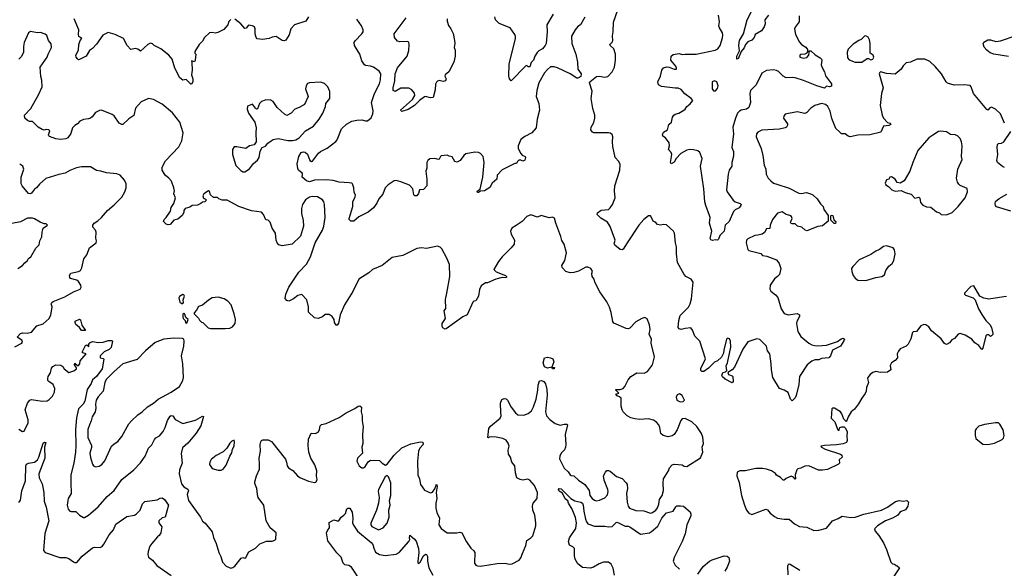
# Model space of a CAD drawing. Extents: x 2133461 to 2293071, y 753526 to 916327.
# Tile 381 of 459: x 2249625 to 2259644, y 852383 to 857967. Entities that reach past the tile are written whole.
import ezdxf

# ---------------------------------------------------------------- set-up
doc = ezdxf.new("R2010")
doc.units = 0

msp = doc.modelspace()

# ---------------------------------------------------------------- linework, layer by layer
at = {"layer": '0CON10XD'}
for points in [[(2259645, 856913), (2259605, 857008), (2259553, 857055), (2259515, 857076), (2259495, 857070), (2259475, 857048), (2259465, 857052), (2259331, 857215), (2259307, 857285), (2259296, 857296), (2259236, 857306), (2259135, 857302), (2259101, 857311), (2259065, 857322), (2259054, 857334), (2259006, 857415), (2258942, 857492), (2258885, 857542), (2258836, 857566), (2258754, 857566), (2258690, 857535), (2258645, 857528), (2258615, 857498), (2258595, 857463), (2258535, 857413), (2258445, 857421), (2258385, 857437), (2258373, 857425), (2258371, 857415), (2258412, 857275), (2258394, 857216), (2258380, 857095), (2258401, 856995), (2258414, 856965), (2258455, 856922), (2258480, 856915), (2258488, 856902), (2258469, 856891), (2258415, 856882), (2258386, 856824), (2258275, 856796), (2258155, 856791), (2258075, 856776), (2258055, 856783), (2258025, 856806), (2257986, 856806), (2257967, 856826), (2257930, 856860), (2257890, 856960), (2257872, 857035), (2257848, 857085), (2257825, 857105), (2257785, 857113), (2257715, 857094), (2257675, 857067), (2257635, 857022), (2257615, 857011), (2257535, 857029), (2257414, 857006), (2257399, 856985), (2257396, 856965), (2257437, 856907), (2257439, 856895), (2257429, 856875), (2257415, 856866), (2257355, 856852), (2257177, 856843), (2257136, 856824), (2257121, 856805), (2257118, 856775), (2257169, 856655), (2257187, 856585), (2257199, 856485), (2257217, 856445), (2257220, 856395), (2257242, 856355), (2257268, 856328), (2257297, 856305), (2257328, 856292), (2257455, 856252), (2257552, 856202), (2257582, 856198), (2257627, 856207), (2257665, 856199), (2257694, 856185), (2257741, 856145), (2257772, 856092), (2257800, 856065), (2257808, 856035), (2257850, 855975), (2257852, 855918), (2257795, 855869), (2257745, 855864), (2257635, 855820), (2257616, 855826), (2257585, 855856), (2257540, 855865), (2257515, 855890), (2257485, 855888), (2257474, 855894), (2257468, 855905), (2257487, 855945), (2257477, 855965), (2257462, 855975), (2257425, 855986), (2257385, 856010), (2257335, 855998), (2257286, 855935), (2257262, 855875), (2257258, 855842), (2257225, 855838), (2257205, 855802), (2257180, 855785), (2257135, 855773), (2257105, 855772), (2257035, 855738), (2257022, 855725), (2257018, 855695), (2257035, 855630), (2257045, 855618), (2257165, 855588), (2257185, 855567), (2257229, 855559), (2257325, 855524), (2257354, 855485), (2257369, 855435), (2257356, 855375), (2257337, 855353), (2257305, 855331), (2257260, 855265), (2257258, 855225), (2257268, 855205), (2257317, 855167), (2257339, 855139), (2257374, 855025), (2257405, 854978), (2257444, 854964), (2257535, 854977), (2257561, 854965), (2257560, 854945), (2257533, 854897), (2257529, 854875), (2257542, 854795), (2257575, 854744), (2257655, 854674), (2257685, 854658), (2257715, 854650), (2257745, 854647), (2257835, 854656), (2257948, 854692), (2257985, 854720), (2258005, 854727), (2258018, 854715), (2258012, 854698), (2257978, 854645), (2257897, 854603), (2257874, 854545), (2257858, 854525), (2257785, 854518), (2257755, 854506), (2257715, 854506), (2257685, 854491), (2257639, 854455), (2257561, 854335), (2257554, 854254), (2257527, 854143), (2257515, 854117), (2257485, 854088), (2257467, 854105), (2257445, 854172), (2257405, 854197), (2257355, 854213), (2257290, 854325), (2257274, 854405), (2257272, 854465), (2257259, 854565), (2257235, 854596), (2257223, 854643), (2257205, 854665), (2257155, 854713), (2257125, 854720), (2257035, 854690), (2256983, 854615), (2256899, 854431), (2256875, 854403), (2256830, 854375), (2256838, 854355), (2256874, 854344), (2256880, 854335), (2256886, 854285), (2256875, 854270), (2256805, 854308), (2256775, 854333), (2256770, 854345), (2256780, 854375), (2256807, 854383), (2256822, 854398), (2256813, 854445), (2256827, 854475), (2256861, 854635), (2256859, 854695), (2256848, 854718), (2256827, 854727), (2256816, 854714), (2256789, 854605), (2256786, 854574), (2256765, 854532), (2256724, 854496), (2256695, 854483), (2256635, 854419), (2256585, 854388), (2256567, 854387), (2256556, 854396), (2256555, 854418), (2256604, 854515), (2256546, 854695), (2256494, 854745), (2256472, 854808), (2256455, 854830), (2256396, 854824), (2256355, 854813), (2256335, 854821), (2256324, 854835), (2256331, 854905), (2256346, 854955), (2256429, 855041), (2256448, 855075), (2256460, 855125), (2256478, 855295), (2256456, 855325), (2256405, 855354), (2256388, 855375), (2256320, 855495), (2256308, 855585), (2256310, 855655), (2256299, 855695), (2256287, 855795), (2256278, 855815), (2256205, 855880), (2256176, 855884), (2256145, 855877), (2256114, 855884), (2256095, 855908), (2256073, 855913), (2256045, 855972), (2256025, 855972), (2255975, 855932), (2255925, 855877), (2255805, 855695), (2255767, 855633), (2255755, 855624), (2255735, 855629), (2255682, 855672), (2255673, 855685), (2255684, 855725), (2255681, 855735), (2255634, 855864), (2255606, 855906), (2255538, 855948), (2255500, 855985), (2255505, 856000), (2255542, 856028), (2255616, 856035), (2255635, 856051), (2255657, 856085), (2255686, 856155), (2255676, 856225), (2255682, 856275), (2255732, 856435), (2255736, 856495), (2255722, 856525), (2255684, 856565), (2255660, 856675), (2255656, 856725), (2255661, 856775), (2255655, 856798), (2255635, 856812), (2255615, 856817), (2255467, 856817), (2255455, 856822), (2255438, 856845), (2255441, 856875), (2255468, 856922), (2255479, 856965), (2255478, 856995), (2255458, 857065), (2255441, 857165), (2255449, 857239), (2255424, 857325), (2255426, 857334), (2255495, 857390), (2255525, 857394), (2255575, 857384), (2255611, 857389), (2255654, 857436), (2255676, 857484), (2255689, 857555), (2255687, 857615), (2255671, 857671), (2255634, 857704), (2255630, 857715), (2255658, 857742), (2255661, 857755), (2255656, 857804), (2255664, 857845), (2255667, 857943), (2255736, 858135)], [(2255055, 858025), (2254988, 857915), (2254992, 857845), (2254981, 857725), (2254973, 857705), (2254945, 857672), (2254908, 857652), (2254891, 857635), (2254867, 857595), (2254852, 857555), (2254829, 857531), (2254815, 857488), (2254799, 857489), (2254785, 857502), (2254775, 857498), (2254625, 857346), (2254609, 857365), (2254602, 857395), (2254607, 857515), (2254671, 857775), (2254671, 857795), (2254665, 857815), (2254615, 857883), (2254505, 857929)], [(2257558, 858005), (2257556, 857945), (2257515, 857892), (2257510, 857875), (2257518, 857815), (2257559, 857739), (2257579, 857715), (2257625, 857686), (2257643, 857665), (2257643, 857645), (2257633, 857625), (2257615, 857616), (2257575, 857612), (2257565, 857605), (2257565, 857587), (2257603, 857577), (2257635, 857581), (2257654, 857605), (2257657, 857633), (2257660, 857650), (2257675, 857650), (2257719, 857609), (2257770, 857580), (2257784, 857565), (2257788, 857555), (2257782, 857508), (2257787, 857487), (2257816, 857435), (2257826, 857395), (2257886, 857316), (2257885, 857292), (2257865, 857284), (2257835, 857292), (2257815, 857271), (2257735, 857295), (2257599, 857349), (2257515, 857376), (2257485, 857380), (2257425, 857375), (2257395, 857391), (2257345, 857441), (2257325, 857449), (2257294, 857456), (2257225, 857450), (2257175, 857422), (2257119, 857305), (2257062, 857245), (2257054, 857215), (2257062, 857125), (2257046, 857074), (2257022, 857058), (2256965, 857045), (2256949, 857035), (2256930, 857015), (2256909, 856965), (2256882, 856875), (2256887, 856805), (2256872, 856665), (2256888, 856625), (2256887, 856577), (2256872, 856515), (2256871, 856475), (2256845, 856435), (2256834, 856396), (2256818, 856235), (2256825, 856215), (2256885, 856130), (2256905, 856115), (2256955, 856098), (2256966, 856085), (2256964, 856075), (2256946, 856054), (2256905, 856031), (2256889, 856015), (2256843, 855915), (2256804, 855875), (2256792, 855815), (2256748, 855772), (2256735, 855732), (2256725, 855723), (2256705, 855728), (2256675, 855719), (2256657, 855727), (2256651, 855741), (2256668, 855815), (2256644, 855895), (2256650, 855955), (2256645, 855975), (2256606, 856075), (2256596, 856115), (2256585, 856245), (2256553, 856475), (2256569, 856555), (2256545, 856616), (2256525, 856633), (2256483, 856643), (2256445, 856646), (2256415, 856639), (2256354, 856605), (2256306, 856554), (2256285, 856518), (2256255, 856500), (2256246, 856515), (2256262, 856595), (2256255, 856617), (2256228, 856645), (2256236, 856685), (2256234, 856714), (2256197, 856765), (2256171, 856781), (2256166, 856795), (2256176, 856824), (2256216, 856845), (2256231, 856899), (2256257, 856923), (2256266, 856974), (2256281, 856995), (2256295, 857006), (2256332, 857015), (2256382, 857045), (2256397, 857055), (2256415, 857083), (2256448, 857112), (2256473, 857145), (2256456, 857165), (2256394, 857214), (2256355, 857258), (2256325, 857270), (2256295, 857269), (2256155, 857288), (2256124, 857305), (2256120, 857335), (2256146, 857394), (2256159, 857455), (2256175, 857477), (2256205, 857488), (2256234, 857484), (2256285, 857463), (2256307, 857465), (2256310, 857475), (2256300, 857495), (2256250, 857555), (2256254, 857595), (2256275, 857612), (2256335, 857624), (2256365, 857612), (2256395, 857617), (2256510, 857615), (2256702, 857658), (2256730, 857670), (2256753, 857705), (2256778, 857782), (2256781, 857811), (2256777, 857835), (2256746, 857885), (2256740, 857905), (2256746, 857945), (2256737, 858015)], [(2257244, 858015), (2257208, 857965), (2257210, 857925), (2257202, 857895), (2257172, 857855), (2257110, 857815), (2257099, 857785), (2257075, 857759), (2257035, 857742), (2257009, 857715), (2256998, 857682), (2256966, 857644), (2256935, 857568), (2256924, 857564), (2256924, 857596), (2256948, 857652), (2256944, 857705), (2256950, 857755), (2256991, 857825), (2257028, 857965), (2257077, 858063)], [(2251775, 857970), (2251752, 857948), (2251744, 857915), (2251701, 857869), (2251642, 857838), (2251615, 857831), (2251585, 857838), (2251558, 857832), (2251504, 857786), (2251485, 857748), (2251450, 857715), (2251408, 857645), (2251408, 857628), (2251417, 857615), (2251412, 857555), (2251405, 857540), (2251375, 857550), (2251378, 857532), (2251380, 857455), (2251374, 857405), (2251386, 857365), (2251386, 857335), (2251375, 857312), (2251365, 857310), (2251318, 857358), (2251285, 857352), (2251255, 857374), (2251204, 857475), (2251175, 857565), (2251144, 857605), (2251061, 857671), (2250994, 857704), (2250975, 857722), (2250955, 857728), (2250928, 857715), (2250855, 857648), (2250827, 857667), (2250805, 857673), (2250755, 857663), (2250719, 857705), (2250681, 857775), (2250595, 857818), (2250525, 857836), (2250471, 857809), (2250405, 857717), (2250366, 857675), (2250336, 857654), (2250303, 857595), (2250235, 857562), (2250225, 857560), (2250215, 857568), (2250200, 857585), (2250197, 857605), (2250224, 857656), (2250226, 857715), (2250240, 857755), (2250256, 857776), (2250226, 857796), (2250222, 857815), (2250226, 857865), (2250181, 857975)], [(2252563, 857997), (2252536, 857954), (2252423, 857915), (2252383, 857875), (2252368, 857812), (2252332, 857758), (2252315, 857752), (2252295, 857754), (2252234, 857796), (2252195, 857791), (2252165, 857777), (2252095, 857767), (2252043, 857773), (2252032, 857785), (2252022, 857822), (2252022, 857875), (2252013, 857895), (2251994, 857906), (2251955, 857910), (2251930, 857880), (2251915, 857877), (2251875, 857925), (2251815, 857972)], [(2254765, 856779), (2254725, 856748), (2254698, 856685), (2254698, 856655), (2254723, 856605), (2254739, 856589), (2254768, 856575), (2254773, 856565), (2254765, 856537), (2254745, 856528), (2254725, 856538), (2254705, 856538), (2254690, 856525), (2254680, 856505), (2254665, 856502), (2254535, 856438), (2254484, 856386), (2254480, 856345), (2254433, 856305), (2254410, 856260), (2254355, 856224), (2254315, 856222), (2254295, 856208), (2254285, 856208), (2254280, 856215), (2254285, 856227), (2254309, 856241), (2254338, 856365), (2254352, 856515), (2254340, 856575), (2254315, 856606), (2254295, 856616), (2254255, 856619), (2254165, 856601), (2254146, 856585), (2254107, 856533), (2254075, 856516), (2254054, 856524), (2254025, 856572), (2253995, 856578), (2253975, 856590), (2253915, 856581), (2253906, 856575), (2253895, 856549), (2253885, 856543), (2253848, 856555), (2253799, 856551), (2253777, 856533), (2253767, 856513), (2253767, 856455), (2253758, 856425), (2253769, 856345), (2253767, 856275), (2253735, 856240), (2253692, 856235), (2253683, 856197), (2253666, 856174), (2253645, 856174), (2253636, 856186), (2253625, 856245), (2253592, 856282), (2253505, 856318), (2253455, 856330), (2253435, 856327), (2253375, 856288), (2253345, 856257), (2253319, 856191), (2253280, 856145), (2253259, 856101), (2253225, 856054), (2253171, 856009), (2253075, 855962), (2253025, 855916), (2252995, 855917), (2252976, 855935), (2252976, 855945), (2253016, 856065), (2253016, 856115), (2253040, 856165), (2253043, 856185), (2253030, 856210), (2253024, 856255), (2253010, 856295), (2253004, 856304), (2252978, 856308), (2252875, 856312), (2252815, 856332), (2252745, 856338), (2252625, 856334), (2252575, 856318), (2252545, 856326), (2252499, 856365), (2252504, 856395), (2252500, 856405), (2252462, 856435), (2252454, 856454), (2252449, 856501), (2252467, 856575), (2252490, 856615), (2252508, 856622), (2252529, 856619), (2252555, 856598), (2252577, 856535), (2252595, 856523), (2252604, 856526), (2252665, 856610), (2252685, 856626), (2252755, 856659), (2252843, 856727), (2252856, 856745), (2252898, 856855), (2252952, 856905), (2253005, 856934), (2253055, 856946), (2253105, 856947), (2253145, 856938), (2253165, 856939), (2253202, 856968), (2253219, 857009), (2253221, 857039), (2253206, 857125), (2253237, 857215), (2253286, 857315), (2253296, 857355), (2253300, 857415), (2253283, 857443), (2253224, 857484), (2253195, 857494), (2253145, 857502), (2253135, 857509), (2253107, 857547), (2253087, 857615), (2253032, 857705), (2253030, 857735), (2253038, 857752), (2253107, 857823), (2253119, 857845), (2253120, 857865), (2253104, 857905), (2253054, 857974)], [(2253976, 857975), (2253976, 857954), (2253987, 857907), (2254013, 857873), (2254035, 857828), (2254048, 857755), (2254054, 857725), (2254046, 857685), (2254056, 857656), (2254056, 857595), (2254044, 857535), (2253992, 857435), (2253953, 857405), (2253951, 857391), (2253963, 857365), (2253957, 857345), (2253935, 857337), (2253895, 857348), (2253875, 857342), (2253865, 857332), (2253855, 857310), (2253854, 857255), (2253832, 857175), (2253805, 857171), (2253756, 857184), (2253745, 857181), (2253694, 857146), (2253644, 857095), (2253578, 857052), (2253515, 857034), (2253500, 857045), (2253623, 857155), (2253645, 857195), (2253641, 857221), (2253616, 857255), (2253585, 857269), (2253505, 857270), (2253445, 857237), (2253426, 857246), (2253424, 857275), (2253443, 857345), (2253446, 857415), (2253471, 857479), (2253568, 857595), (2253585, 857655), (2253589, 857715), (2253585, 857735), (2253575, 857746), (2253492, 857742), (2253470, 857750), (2253438, 857785), (2253434, 857824), (2253559, 857985)], [(2254505, 857929), (2254466, 857965), (2254460, 857995)], [(2255375, 857992), (2255330, 857915), (2255303, 857897), (2255276, 857865), (2255241, 857799), (2255242, 857725), (2255284, 857615), (2255300, 857535), (2255303, 857465), (2255339, 857415), (2255335, 857388), (2255305, 857372), (2255293, 857373), (2255225, 857417), (2255097, 857477), (2255062, 857488), (2255025, 857486), (2254995, 857460), (2254966, 857425), (2254909, 857325), (2254888, 857245), (2254881, 857185), (2254906, 857115), (2254913, 857045), (2254890, 856955), (2254880, 856865), (2254835, 856817), (2254765, 856779)], [(2254676, 855874), (2254632, 855845), (2254620, 855815), (2254627, 855785), (2254660, 855725), (2254656, 855684), (2254626, 855644), (2254536, 855555), (2254498, 855505), (2254450, 855425), (2254472, 855402), (2254568, 855365), (2254580, 855355), (2254580, 855345), (2254565, 855340), (2254533, 855343), (2254470, 855325), (2254385, 855288), (2254365, 855288), (2254320, 855260), (2254305, 855220), (2254294, 855155), (2254268, 855105), (2254245, 855102), (2254235, 855092), (2254177, 854965), (2254135, 854943), (2253965, 854820), (2253955, 854818), (2253931, 854831), (2253923, 854845), (2253923, 854875), (2253957, 854925), (2253943, 855005), (2253962, 855028), (2253958, 855118), (2253973, 855185), (2254002, 855352), (2253997, 855475), (2253971, 855541), (2253920, 855635), (2253903, 855653), (2253875, 855661), (2253765, 855637), (2253715, 855644), (2253665, 855638), (2253525, 855566), (2253414, 855546), (2253312, 855465), (2253215, 855426), (2253178, 855392), (2253075, 855327), (2253015, 855202), (2252929, 855065), (2252887, 854965), (2252868, 854878), (2252855, 854858), (2252845, 854858), (2252827, 854885), (2252824, 854915), (2252806, 854945), (2252775, 854966), (2252735, 854968), (2252707, 854943), (2252663, 854927), (2252625, 854932), (2252565, 854990), (2252563, 855045), (2252547, 855115), (2252495, 855170), (2252455, 855159), (2252412, 855125), (2252365, 855103), (2252345, 855108), (2252328, 855128), (2252332, 855175), (2252363, 855245), (2252465, 855396), (2252545, 855480), (2252584, 855555), (2252631, 855695), (2252705, 855826), (2252721, 855865), (2252733, 855955), (2252727, 856087), (2252719, 856115), (2252706, 856135), (2252656, 856164), (2252605, 856169), (2252575, 856162), (2252534, 856135), (2252504, 856085), (2252491, 856045), (2252491, 855995), (2252508, 855925), (2252514, 855865), (2252484, 855765), (2252397, 855683), (2252296, 855664), (2252261, 855675), (2252244, 855695), (2252234, 855725), (2252227, 855795), (2252194, 855845), (2252174, 855905), (2252155, 855928), (2252130, 855930), (2252105, 855986), (2252085, 856008), (2251983, 856023), (2251855, 856067), (2251735, 856132), (2251685, 856132), (2251650, 856145), (2251637, 856157), (2251598, 856158), (2251568, 856185), (2251555, 856218), (2251545, 856227), (2251498, 856195), (2251490, 856175), (2251495, 856150), (2251515, 856142), (2251522, 856135), (2251520, 856125), (2251510, 856115), (2251485, 856110), (2251470, 856095), (2251435, 856079), (2251380, 856075), (2251355, 856058), (2251310, 856045), (2251294, 856025), (2251296, 856005), (2251278, 855975), (2251235, 855936), (2251194, 855926), (2251155, 855884), (2251135, 855880), (2251115, 855886), (2251090, 855915), (2251095, 855933), (2251117, 855953), (2251161, 856019), (2251166, 856055), (2251192, 856095), (2251209, 856155), (2251194, 856195), (2251199, 856225), (2251194, 856255), (2251170, 856325), (2251144, 856355), (2251104, 856385), (2251076, 856435), (2251074, 856465), (2251110, 856530), (2251245, 856674), (2251275, 856735), (2251287, 856815), (2251254, 856925), (2251180, 857020), (2251075, 857106), (2250985, 857156), (2250935, 857166), (2250860, 857130), (2250805, 857068), (2250788, 856992), (2250735, 856958), (2250675, 856902), (2250665, 856900), (2250638, 856915), (2250585, 856990), (2250565, 857003), (2250456, 857046), (2250437, 857043), (2250395, 857023), (2250362, 856978), (2250345, 856966), (2250325, 856958), (2250275, 856951), (2250236, 856935), (2250215, 856909), (2250185, 856891), (2250161, 856865), (2250145, 856808), (2250114, 856766), (2250094, 856756), (2250045, 856748), (2249993, 856753), (2249929, 856779), (2249920, 856785), (2249918, 856795), (2249932, 856835), (2249922, 856845), (2249895, 856849), (2249875, 856843), (2249855, 856849), (2249813, 856875), (2249755, 856930), (2249725, 856932), (2249705, 856942), (2249676, 856965), (2249674, 856995), (2249737, 857063), (2249817, 857203), (2249854, 857285), (2249852, 857352), (2249840, 857390), (2249833, 857485), (2249905, 857585), (2249914, 857615), (2249949, 857685), (2249945, 857720), (2249919, 857755), (2249900, 857805), (2249885, 857820), (2249838, 857838), (2249805, 857834), (2249735, 857846), (2249716, 857835), (2249672, 857735), (2249663, 857695), (2249663, 857635), (2249641, 857589), (2249616, 857564)], [(2258125, 857534), (2258195, 857534), (2258248, 857572), (2258262, 857572), (2258285, 857560), (2258305, 857564), (2258316, 857585), (2258310, 857605), (2258278, 857628), (2258278, 857725), (2258271, 857761), (2258258, 857788), (2258235, 857803), (2258221, 857799), (2258188, 857765), (2258165, 857757), (2258105, 857718), (2258054, 857666), (2258044, 857636), (2258048, 857578), (2258065, 857560), (2258125, 857534)], [(2259685, 857591), (2259536, 857616), (2259501, 857631), (2259466, 857656), (2259438, 857688), (2259429, 857725), (2259435, 857740), (2259475, 857762), (2259505, 857762), (2259557, 857747), (2259605, 857752), (2259763, 857807)], [(2251915, 856420), (2251965, 856448), (2252005, 856504), (2252045, 856536), (2252062, 856565), (2252072, 856628), (2252094, 856666), (2252125, 856681), (2252150, 856710), (2252185, 856735), (2252205, 856747), (2252255, 856758), (2252355, 856739), (2252402, 856738), (2252434, 856745), (2252468, 856765), (2252533, 856835), (2252616, 856885), (2252674, 856955), (2252710, 857015), (2252737, 857083), (2252740, 857115), (2252780, 857165), (2252780, 857235), (2252762, 857285), (2252728, 857318), (2252685, 857332), (2252575, 857326), (2252555, 857317), (2252539, 857295), (2252532, 857265), (2252562, 857185), (2252522, 857105), (2252468, 857072), (2252425, 857056), (2252386, 857015), (2252345, 856991), (2252320, 857005), (2252246, 857075), (2252206, 857136), (2252175, 857151), (2252122, 857148), (2252085, 857134), (2252065, 857113), (2252045, 857060), (2252035, 857058), (2252025, 857067), (2251995, 857106), (2251944, 857086), (2251941, 857055), (2251953, 857015), (2252018, 856925), (2252031, 856865), (2252027, 856815), (2252033, 856725), (2252010, 856695), (2251965, 856683), (2251925, 856657), (2251835, 856673), (2251807, 856673), (2251790, 856645), (2251791, 856595), (2251825, 856482), (2251875, 856432), (2251895, 856420), (2251915, 856420)], [(2256705, 857243), (2256725, 857268), (2256733, 857295), (2256720, 857335), (2256695, 857346), (2256670, 857335), (2256673, 857265), (2256685, 857243), (2256705, 857243)], [(2259055, 855982), (2259115, 856006), (2259175, 856066), (2259244, 856155), (2259269, 856215), (2259265, 856248), (2259195, 856279), (2259182, 856292), (2259168, 856315), (2259156, 856355), (2259170, 856445), (2259214, 856545), (2259210, 856575), (2259216, 856685), (2259210, 856725), (2259195, 856758), (2259168, 856785), (2259145, 856796), (2259095, 856800), (2259055, 856827), (2258995, 856832), (2258975, 856828), (2258915, 856791), (2258875, 856764), (2258765, 856637), (2258712, 856515), (2258684, 856425), (2258624, 856326), (2258585, 856302), (2258555, 856310), (2258533, 856343), (2258497, 856367), (2258480, 856365), (2258470, 856345), (2258444, 856336), (2258432, 856305), (2258440, 856285), (2258465, 856270), (2258500, 856235), (2258535, 856222), (2258595, 856230), (2258635, 856208), (2258695, 856190), (2258735, 856152), (2258775, 856162), (2258785, 856150), (2258792, 856105), (2258815, 856080), (2258853, 856063), (2258895, 856060), (2258955, 856010), (2258985, 856000), (2259003, 855983), (2259055, 855982)], [(2259645, 856464), (2259625, 856473), (2259576, 856515), (2259569, 856535), (2259578, 856595), (2259570, 856665), (2259575, 856698), (2259585, 856706), (2259615, 856709), (2259639, 856725), (2259710, 856830)], [(2249575, 854637), (2249647, 854675), (2249654, 854685), (2249647, 854705), (2249600, 854735), (2249635, 854773), (2249655, 854781), (2249702, 854778), (2249745, 854786), (2249800, 854850), (2249865, 854871), (2249924, 854926), (2249943, 854965), (2249950, 855000), (2249956, 855045), (2249946, 855075), (2249952, 855088), (2249965, 855099), (2250084, 855145), (2250174, 855196), (2250242, 855225), (2250251, 855245), (2250246, 855265), (2250223, 855303), (2250205, 855316), (2250143, 855333), (2250134, 855345), (2250132, 855365), (2250145, 855386), (2250225, 855404), (2250245, 855416), (2250259, 855441), (2250278, 855535), (2250308, 855575), (2250334, 855645), (2250402, 855695), (2250408, 855715), (2250400, 855745), (2250404, 855805), (2250396, 855826), (2250370, 855855), (2250370, 855875), (2250383, 855895), (2250420, 855920), (2250457, 855955), (2250517, 856025), (2250587, 856083), (2250665, 856160), (2250696, 856214), (2250709, 856255), (2250710, 856295), (2250693, 856335), (2250647, 856385), (2250615, 856397), (2250507, 856407), (2250450, 856425), (2250405, 856434), (2250345, 856471), (2250255, 856469), (2250202, 856458), (2250135, 856433), (2250089, 856405), (2250023, 856393), (2249890, 856350), (2249825, 856292), (2249795, 856255), (2249775, 856242), (2249745, 856200), (2249734, 856194), (2249715, 856198), (2249650, 856275), (2249641, 856295), (2249639, 856365), (2249666, 856446), (2249656, 856476), (2249625, 856496)], [(2259710, 856020), (2259564, 856064), (2259556, 856076), (2259551, 856095), (2259555, 856117), (2259591, 856149), (2259668, 856192)], [(2249606, 855434), (2249654, 855466), (2249676, 855494), (2249704, 855516), (2249715, 855538), (2249737, 855555), (2249789, 855641), (2249823, 855675), (2249829, 855715), (2249852, 855758), (2249854, 855806), (2249864, 855846), (2249907, 855877), (2249895, 855888), (2249875, 855888), (2249835, 855907), (2249775, 855942), (2249755, 855948), (2249706, 855946), (2249635, 855910), (2249545, 855892)], [(2249615, 853798), (2249655, 853776), (2249670, 853780), (2249710, 853865), (2249710, 853895), (2249682, 853995), (2249706, 854064), (2249728, 854095), (2249745, 854101), (2249855, 854086), (2249905, 854089), (2249925, 854100), (2249959, 854135), (2249978, 854175), (2249982, 854215), (2249966, 854255), (2249921, 854285), (2249913, 854295), (2249910, 854315), (2249915, 854337), (2249937, 854373), (2249949, 854421), (2249962, 854438), (2249994, 854456), (2250045, 854450), (2250065, 854436), (2250076, 854415), (2250125, 854376), (2250175, 854393), (2250203, 854415), (2250203, 854425), (2250183, 854455), (2250185, 854470), (2250215, 854448), (2250225, 854448), (2250237, 854465), (2250240, 854495), (2250300, 854565), (2250268, 854578), (2250262, 854585), (2250295, 854652), (2250307, 854657), (2250328, 854642), (2250330, 854665), (2250340, 854680), (2250365, 854692), (2250425, 854681), (2250474, 854684), (2250525, 854701), (2250565, 854701), (2250570, 854695), (2250555, 854632), (2250535, 854609), (2250485, 854588), (2250444, 854545), (2250444, 854524), (2250475, 854520), (2250481, 854511), (2250465, 854415), (2250408, 854335), (2250367, 854303), (2250354, 854265), (2250312, 854205), (2250288, 854085), (2250272, 854055), (2250225, 854005), (2250203, 853915), (2250192, 853795), (2250196, 853635), (2250192, 853565), (2250176, 853455), (2250146, 853335), (2250145, 853255), (2250150, 853145), (2250120, 853095), (2250114, 853075), (2250108, 853025), (2250117, 852987), (2250135, 852966), (2250150, 852960), (2250195, 852960), (2250233, 852923), (2250275, 852900), (2250285, 852900), (2250325, 852923), (2250425, 853008), (2250514, 853115), (2250585, 853175), (2250665, 853286), (2250785, 853386), (2250855, 853456), (2250901, 853525), (2250936, 853605), (2250969, 853641), (2250996, 853695), (2251010, 853710), (2251048, 853732), (2251086, 853775), (2251106, 853815), (2251128, 853888), (2251155, 853932), (2251165, 853939), (2251182, 853935), (2251208, 853898), (2251285, 853859), (2251415, 853891), (2251485, 853932), (2251497, 853927), (2251467, 853835), (2251420, 853760), (2251335, 853656), (2251281, 853609), (2251267, 853553), (2251277, 853455), (2251252, 853385), (2251248, 853345), (2251273, 853243), (2251294, 853214), (2251335, 853188), (2251344, 853175), (2251329, 853135), (2251343, 853075), (2251466, 852905), (2251485, 852863), (2251512, 852842), (2251570, 852770), (2251584, 852754), (2251596, 852696), (2251623, 852635), (2251650, 852545), (2251673, 852505), (2251690, 852445), (2251725, 852404), (2251775, 852384), (2251795, 852390), (2251813, 852405), (2251878, 852485), (2251895, 852493), (2251915, 852488), (2251925, 852492), (2251958, 852552), (2252025, 852590), (2252068, 852632), (2252135, 852660), (2252195, 852660), (2252221, 852669), (2252231, 852679), (2252236, 852745), (2252174, 852795), (2252133, 852865), (2252108, 853025), (2252052, 853105), (2252044, 853135), (2252039, 853195), (2252017, 853245), (2252017, 853265), (2252036, 853325), (2252066, 853394), (2252064, 853445), (2252062, 853505), (2252075, 853575), (2252072, 853645), (2252078, 853672), (2252084, 853685), (2252098, 853692), (2252155, 853692), (2252187, 853675), (2252329, 853495), (2252341, 853465), (2252347, 853425), (2252360, 853405), (2252405, 853379), (2252452, 853325), (2252475, 853309), (2252565, 853269), (2252625, 853258), (2252639, 853261), (2252652, 853285), (2252646, 853326), (2252648, 853375), (2252627, 853437), (2252588, 853505), (2252566, 853566), (2252560, 853635), (2252565, 853698), (2252592, 853758), (2252635, 853757), (2252665, 853773), (2252676, 853795), (2252682, 853835), (2252695, 853848), (2252742, 853858), (2252877, 853917), (2252946, 853965), (2253035, 854010), (2253070, 854035), (2253086, 854036), (2253102, 854025), (2253100, 853975), (2253110, 853935), (2253110, 853885), (2253121, 853825), (2253114, 853745), (2253117, 853655), (2253108, 853615), (2253112, 853555), (2253064, 853506), (2253056, 853475), (2253078, 853428), (2253107, 853407), (2253125, 853406), (2253138, 853412), (2253172, 853468), (2253195, 853484), (2253285, 853482), (2253315, 853452), (2253347, 853433), (2253365, 853442), (2253437, 853535), (2253515, 853608), (2253605, 853652), (2253705, 853670), (2253726, 853666), (2253731, 853645), (2253696, 853605), (2253684, 853576), (2253674, 853474), (2253677, 853335), (2253692, 853295), (2253702, 853235), (2253745, 853179), (2253805, 853152), (2253825, 853159), (2253849, 853191), (2253865, 853239), (2253874, 853215), (2253864, 853156), (2253869, 853095), (2253861, 853045), (2253860, 852995), (2253870, 852950), (2253896, 852895), (2253890, 852825), (2253915, 852789), (2253975, 852744), (2254074, 852744), (2254105, 852750), (2254125, 852745), (2254172, 852652), (2254215, 852588), (2254245, 852563), (2254256, 852545), (2254254, 852436), (2254266, 852416), (2254285, 852408), (2254314, 852406), (2254485, 852432), (2254564, 852436), (2254605, 852426), (2254635, 852430), (2254708, 852465), (2254725, 852490), (2254742, 852535), (2254776, 852615), (2254784, 852665), (2254827, 852693), (2254845, 852713), (2254876, 852816), (2254878, 852845), (2254868, 852925), (2254846, 852975), (2254842, 853015), (2254851, 853045), (2254889, 853095), (2254894, 853155), (2254864, 853225), (2254815, 853282), (2254795, 853292), (2254745, 853282), (2254716, 853286), (2254683, 853305), (2254670, 853355), (2254664, 853425), (2254632, 853465), (2254618, 853515), (2254598, 853545), (2254596, 853585), (2254606, 853625), (2254596, 853656), (2254575, 853687), (2254542, 853705), (2254475, 853719), (2254428, 853722), (2254402, 853718), (2254395, 853710), (2254390, 853715), (2254400, 853805), (2254415, 853830), (2254515, 853911), (2254524, 853935), (2254521, 853971), (2254516, 854065), (2254530, 854100), (2254555, 854113), (2254575, 854107), (2254589, 854095), (2254625, 854022), (2254671, 853965), (2254695, 853947), (2254755, 853941), (2254800, 853960), (2254833, 853987), (2254854, 854026), (2254879, 854105), (2254899, 854195), (2254902, 854248), (2254915, 854290), (2254934, 854296), (2254960, 854285), (2254975, 854260), (2254988, 854205), (2254991, 854145), (2254975, 853975), (2254985, 853935), (2255018, 853898), (2255075, 853856), (2255125, 853842), (2255165, 853850), (2255195, 853850), (2255198, 853845), (2255174, 853745), (2255182, 853645), (2255179, 853615), (2255170, 853590), (2255136, 853555), (2255121, 853525), (2255118, 853498), (2255130, 853470), (2255165, 853403), (2255205, 853365), (2255225, 853336), (2255235, 853329), (2255265, 853324), (2255310, 853280), (2255377, 853235), (2255419, 853175), (2255427, 853125), (2255450, 853095), (2255475, 853077), (2255495, 853070), (2255524, 853076), (2255580, 853100), (2255605, 853130), (2255614, 853164), (2255611, 853185), (2255572, 853282), (2255564, 853325), (2255585, 853363), (2255601, 853379), (2255615, 853380), (2255635, 853372), (2255699, 853319), (2255757, 853297), (2255796, 853255), (2255806, 853235), (2255811, 853195), (2255800, 853145), (2255807, 853055), (2255817, 853015), (2255831, 852995), (2255895, 852972), (2255975, 852967), (2256045, 852946), (2256065, 852952), (2256097, 852975), (2256115, 852999), (2256127, 853035), (2256137, 853083), (2256161, 853125), (2256177, 853175), (2256172, 853255), (2256177, 853293), (2256227, 853375), (2256237, 853405), (2256264, 853436), (2256285, 853443), (2256365, 853438), (2256385, 853423), (2256415, 853420), (2256553, 853507), (2256576, 853565), (2256570, 853615), (2256582, 853655), (2256577, 853717), (2256562, 853755), (2256515, 853826), (2256463, 853873), (2256395, 853907), (2256365, 853906), (2256351, 853889), (2256315, 853793), (2256285, 853747), (2256265, 853731), (2256225, 853721), (2256174, 853734), (2256149, 853755), (2256139, 853815), (2256128, 853845), (2256105, 853871), (2256075, 853892), (2256024, 853904), (2255935, 853898), (2255885, 853904), (2255845, 853914), (2255805, 853934), (2255765, 853977), (2255754, 853995), (2255746, 854034), (2255744, 854114), (2255729, 854129), (2255705, 854138), (2255690, 854155), (2255720, 854165), (2255690, 854195), (2255690, 854205), (2255735, 854205), (2255765, 854215), (2255783, 854235), (2255815, 854303), (2255845, 854336), (2255905, 854374), (2255981, 854369), (2256013, 854387), (2256065, 854453), (2256083, 854535), (2256052, 854675), (2256054, 854715), (2256031, 854765), (2256039, 854815), (2256035, 854860), (2256011, 854921), (2255985, 854937), (2255955, 854927), (2255895, 854893), (2255835, 854828), (2255815, 854820), (2255795, 854823), (2255670, 854880), (2255661, 854895), (2255644, 854986), (2255625, 855042), (2255599, 855095), (2255528, 855198), (2255479, 855295), (2255470, 855325), (2255451, 855355), (2255448, 855385), (2255453, 855407), (2255436, 855435), (2255405, 855450), (2255385, 855448), (2255312, 855408), (2255265, 855394), (2255225, 855392), (2255184, 855404), (2255144, 855445), (2255140, 855465), (2255171, 855515), (2255189, 855595), (2255164, 855684), (2255140, 855720), (2255132, 855762), (2255079, 855895), (2255067, 855947), (2255045, 855956), (2255012, 855952), (2254933, 855973), (2254895, 855956), (2254825, 855981), (2254785, 855964), (2254738, 855912), (2254676, 855874)], [(2257912, 855892), (2257878, 855928), (2257878, 855965), (2257883, 855977), (2257898, 855975), (2257910, 855930), (2257930, 855915), (2257925, 855892), (2257912, 855892)], [(2258235, 855314), (2258337, 855343), (2258397, 855353), (2258425, 855370), (2258438, 855415), (2258470, 855460), (2258504, 855486), (2258519, 855515), (2258534, 855585), (2258526, 855625), (2258514, 855644), (2258445, 855664), (2258415, 855660), (2258375, 855629), (2258335, 855612), (2258285, 855576), (2258168, 855522), (2258101, 855455), (2258090, 855435), (2258091, 855405), (2258105, 855365), (2258126, 855336), (2258155, 855316), (2258235, 855314)], [(2259665, 855149), (2259638, 855148), (2259485, 855123), (2259434, 855134), (2259394, 855154), (2259335, 855258), (2259305, 855252), (2259240, 855185), (2259240, 855175), (2259250, 855165), (2259327, 855137), (2259347, 855117), (2259383, 855025), (2259415, 854968), (2259456, 854906), (2259497, 854865), (2259513, 854835), (2259528, 854775), (2259527, 854763), (2259515, 854750), (2259503, 854743), (2259485, 854760), (2259465, 854760), (2259455, 854750), (2259427, 854625), (2259415, 854612), (2259385, 854652), (2259345, 854678), (2259315, 854717), (2259245, 854757), (2259195, 854772), (2259175, 854768), (2259136, 854724), (2259110, 854710), (2259085, 854677), (2259055, 854660), (2259035, 854670), (2259000, 854720), (2258902, 854802), (2258875, 854842), (2258845, 854862), (2258825, 854864), (2258795, 854850), (2258750, 854795), (2258718, 854792), (2258710, 854785), (2258692, 854718), (2258666, 854664), (2258646, 854644), (2258585, 854616), (2258566, 854595), (2258553, 854565), (2258556, 854524), (2258535, 854500), (2258496, 854475), (2258483, 854447), (2258490, 854405), (2258455, 854380), (2258385, 854378), (2258335, 854385), (2258305, 854378), (2258278, 854355), (2258256, 854325), (2258252, 854315), (2258261, 854275), (2258241, 854225), (2258238, 854185), (2258228, 854162), (2258193, 854115), (2258162, 854058), (2258118, 854002), (2258084, 853975), (2258054, 853925), (2258043, 853887), (2258035, 853878), (2258011, 853901), (2257992, 853955), (2257978, 853975), (2257915, 854015), (2257895, 854015), (2257888, 854005), (2257882, 853912), (2257920, 853875), (2257945, 853800), (2257955, 853788), (2257965, 853790), (2257972, 853815), (2257992, 853825), (2258014, 853824), (2258025, 853813), (2258044, 853775), (2258040, 853725), (2258046, 853684), (2258038, 853665), (2258005, 853650), (2257935, 853639), (2257816, 853634), (2257778, 853625), (2257783, 853615), (2257822, 853595), (2257977, 853545), (2257990, 853535), (2257993, 853515), (2257962, 853488), (2257968, 853455), (2257958, 853445), (2257845, 853390), (2257795, 853381), (2257752, 853382), (2257655, 853426), (2257615, 853424), (2257575, 853403), (2257543, 853397), (2257533, 853387), (2257517, 853335), (2257520, 853295), (2257515, 853290), (2257500, 853310), (2257475, 853321), (2257424, 853296), (2257405, 853280), (2257395, 853280), (2257365, 853308), (2257325, 853332), (2257315, 853348), (2257274, 853374), (2257225, 853393), (2257185, 853401), (2257115, 853399), (2257006, 853374), (2256954, 853376), (2256927, 853363), (2256923, 853325), (2256947, 853257), (2256969, 853125), (2256999, 853025), (2257020, 852975), (2257044, 852944), (2257075, 852932), (2257216, 852986), (2257235, 852978), (2257262, 852945), (2257305, 852910), (2257335, 852894), (2257403, 852883), (2257430, 852885), (2257455, 852884), (2257510, 852835), (2257560, 852810), (2257633, 852803), (2257705, 852769), (2257755, 852772), (2257835, 852793), (2257895, 852865), (2257955, 852889), (2257995, 852913), (2258082, 852902), (2258128, 852905), (2258216, 852936), (2258395, 852974), (2258455, 853006), (2258538, 853062), (2258575, 853072), (2258615, 853067), (2258652, 853072), (2258668, 853055), (2258662, 853015), (2258640, 852980), (2258585, 852957), (2258560, 852925), (2258505, 852895), (2258435, 852866), (2258354, 852815), (2258324, 852785), (2258331, 852761), (2258368, 852718), (2258415, 852642), (2258446, 852575), (2258490, 852445), (2258505, 852430), (2258527, 852427), (2258542, 852412), (2258555, 852410), (2258578, 852388), (2258516, 852295)], [(2251275, 855078), (2251285, 855080), (2251292, 855088), (2251290, 855115), (2251302, 855155), (2251295, 855168), (2251285, 855170), (2251250, 855150), (2251244, 855135), (2251255, 855092), (2251275, 855078)], [(2251565, 854824), (2251715, 854825), (2251765, 854829), (2251790, 854840), (2251816, 854875), (2251821, 854915), (2251808, 854975), (2251776, 855065), (2251743, 855103), (2251707, 855127), (2251645, 855142), (2251585, 855136), (2251546, 855114), (2251485, 855063), (2251445, 855047), (2251425, 855010), (2251400, 854985), (2251402, 854972), (2251445, 854930), (2251455, 854910), (2251475, 854890), (2251490, 854885), (2251542, 854832), (2251565, 854824)], [(2250295, 854803), (2250253, 854805), (2250233, 854835), (2250196, 854865), (2250189, 854885), (2250191, 854899), (2250235, 854918), (2250243, 854913), (2250259, 854859), (2250295, 854803)], [(2251325, 854880), (2251340, 854915), (2251317, 854937), (2251305, 854970), (2251295, 854980), (2251285, 854970), (2251284, 854944), (2251290, 854925), (2251310, 854905), (2251312, 854882), (2251325, 854880)], [(2250395, 853416), (2250435, 853422), (2250461, 853439), (2250492, 853478), (2250558, 853625), (2250585, 853652), (2250623, 853675), (2250664, 853725), (2250735, 853854), (2250762, 853885), (2250828, 853945), (2250872, 853975), (2250925, 854027), (2250986, 854065), (2251035, 854106), (2251165, 854177), (2251251, 854235), (2251284, 854295), (2251292, 854325), (2251284, 854465), (2251270, 854545), (2251296, 854645), (2251300, 854695), (2251294, 854714), (2251282, 854722), (2251195, 854725), (2251092, 854715), (2251005, 854682), (2250905, 854598), (2250820, 854510), (2250675, 854463), (2250585, 854387), (2250505, 854305), (2250492, 854275), (2250476, 854185), (2250422, 854128), (2250403, 854095), (2250396, 854055), (2250401, 854015), (2250394, 853975), (2250363, 853925), (2250354, 853885), (2250334, 853845), (2250319, 853795), (2250319, 853715), (2250356, 853635), (2250356, 853614), (2250338, 853555), (2250345, 853511), (2250366, 853445), (2250377, 853427), (2250395, 853416)], [(2255045, 854413), (2255040, 854430), (2254995, 854419), (2254966, 854435), (2254952, 854475), (2254966, 854525), (2254995, 854533), (2255027, 854527), (2255050, 854515), (2255061, 854485), (2255040, 854430), (2255068, 854428), (2255065, 854414), (2255045, 854413)], [(2256345, 854079), (2256375, 854081), (2256389, 854095), (2256365, 854144), (2256339, 854159), (2256315, 854149), (2256304, 854125), (2256313, 854095), (2256345, 854079)], [(2259475, 853644), (2259545, 853656), (2259622, 853695), (2259635, 853708), (2259641, 853735), (2259632, 853792), (2259600, 853850), (2259585, 853863), (2259555, 853865), (2259442, 853848), (2259385, 853829), (2259356, 853804), (2259349, 853785), (2259346, 853735), (2259353, 853703), (2259425, 853646), (2259475, 853644)], [(2249618, 853052), (2249632, 853078), (2249647, 853173), (2249685, 853275), (2249686, 853425), (2249696, 853444), (2249715, 853453), (2249775, 853464), (2249805, 853488), (2249821, 853515), (2249864, 853656), (2249876, 853666), (2249890, 853665), (2249878, 853618), (2249882, 853505), (2249821, 853345), (2249823, 853305), (2249854, 853244), (2249870, 853155), (2249874, 853066), (2249896, 853005), (2249922, 852865), (2249882, 852738), (2249866, 852566), (2249886, 852546), (2250035, 852493), (2250095, 852492), (2250124, 852484), (2250172, 852448), (2250185, 852441), (2250206, 852444), (2250262, 852508), (2250365, 852592), (2250388, 852598), (2250445, 852596), (2250465, 852607), (2250482, 852628), (2250535, 852723), (2250579, 852775), (2250605, 852834), (2250715, 852912), (2250795, 852926), (2250815, 852937), (2250850, 852975), (2250875, 853040), (2250897, 853063), (2251025, 853080), (2251055, 853098), (2251075, 853100), (2251100, 853085), (2251139, 853025), (2251107, 852905), (2251074, 852896), (2251040, 852865), (2251042, 852845), (2251073, 852805), (2251062, 852745), (2251045, 852716), (2251027, 852703), (2250970, 852635), (2250951, 852609), (2250931, 852555), (2250928, 852525), (2250937, 852497), (2250975, 852466), (2251021, 852411), (2251165, 852310)], [(2251645, 853381), (2251675, 853383), (2251695, 853392), (2251725, 853432), (2251763, 853525), (2251785, 853560), (2251792, 853595), (2251809, 853625), (2251812, 853675), (2251807, 853687), (2251785, 853678), (2251765, 853658), (2251732, 853605), (2251695, 853568), (2251625, 853533), (2251575, 853490), (2251560, 853465), (2251555, 853440), (2251585, 853401), (2251645, 853381)], [(2253275, 852774), (2253325, 852795), (2253365, 852844), (2253385, 852905), (2253382, 852975), (2253395, 853025), (2253389, 853075), (2253403, 853125), (2253402, 853252), (2253377, 853315), (2253365, 853328), (2253343, 853315), (2253275, 853185), (2253272, 853165), (2253282, 853105), (2253275, 853045), (2253255, 852975), (2253198, 852842), (2253197, 852825), (2253208, 852808), (2253275, 852774)], [(2255677, 852315), (2255665, 852385), (2255645, 852425), (2255615, 852445), (2255565, 852446), (2255520, 852430), (2255465, 852394), (2255435, 852384), (2255353, 852393), (2255305, 852429), (2255276, 852475), (2255269, 852509), (2255270, 852585), (2255255, 852602), (2255220, 852620), (2255208, 852655), (2255219, 852695), (2255283, 852787), (2255290, 852845), (2255282, 852902), (2255248, 852985), (2255211, 853045), (2255201, 853071), (2255175, 853091), (2255149, 853149), (2255115, 853169), (2255107, 853185), (2255114, 853196), (2255135, 853192), (2255233, 853093), (2255275, 853070), (2255335, 853058), (2255351, 853045), (2255360, 853025), (2255365, 852965), (2255382, 852885), (2255392, 852855), (2255406, 852836), (2255475, 852813), (2255579, 852811), (2255615, 852806), (2255655, 852809), (2255695, 852851), (2255705, 852852), (2255785, 852814), (2255815, 852814), (2255835, 852807), (2255941, 852731), (2256035, 852746), (2256055, 852757), (2256117, 852813), (2256158, 852895), (2256205, 852949), (2256275, 852964), (2256301, 853009), (2256312, 853018), (2256349, 853021), (2256379, 853015), (2256447, 852957), (2256455, 852935), (2256453, 852917), (2256414, 852826), (2256396, 852735), (2256367, 852655), (2256283, 852495), (2256274, 852455), (2256294, 852415), (2256339, 852375)], [(2253101, 852245), (2253001, 852395), (2252975, 852412), (2252935, 852420), (2252917, 852435), (2252897, 852497), (2252851, 852541), (2252762, 852662), (2252748, 852745), (2252760, 852775), (2252778, 852795), (2252775, 852850), (2252823, 852877), (2252855, 852867), (2252872, 852868), (2252895, 852904), (2252925, 852924), (2252939, 852941), (2252955, 852989), (2252965, 852996), (2252985, 852994), (2253008, 852955), (2253015, 852895), (2253013, 852845), (2253021, 852821), (2253063, 852763), (2253203, 852645), (2253218, 852625), (2253230, 852590), (2253245, 852547), (2253285, 852524), (2253345, 852513), (2253455, 852529), (2253485, 852543), (2253586, 852655), (2253596, 852675), (2253590, 852695), (2253595, 852722), (2253640, 852685), (2253659, 852659), (2253684, 852585), (2253688, 852545), (2253675, 852455), (2253678, 852438), (2253685, 852434), (2253700, 852445), (2253735, 852512), (2253755, 852526), (2253763, 852523), (2253774, 852505), (2253774, 852455), (2253787, 852387), (2253830, 852315)], [(2256526, 852325), (2256579, 852401), (2256645, 852456), (2256671, 852469), (2256795, 852509), (2256825, 852506), (2256840, 852495), (2256847, 852455), (2256824, 852395), (2256800, 852355)], [(2257446, 852316), (2257442, 852408), (2257445, 852420), (2257455, 852428), (2257465, 852427), (2257565, 852366)]]:
    msp.add_lwpolyline(points, dxfattribs=at)

doc.saveas('drawing.dxf')
